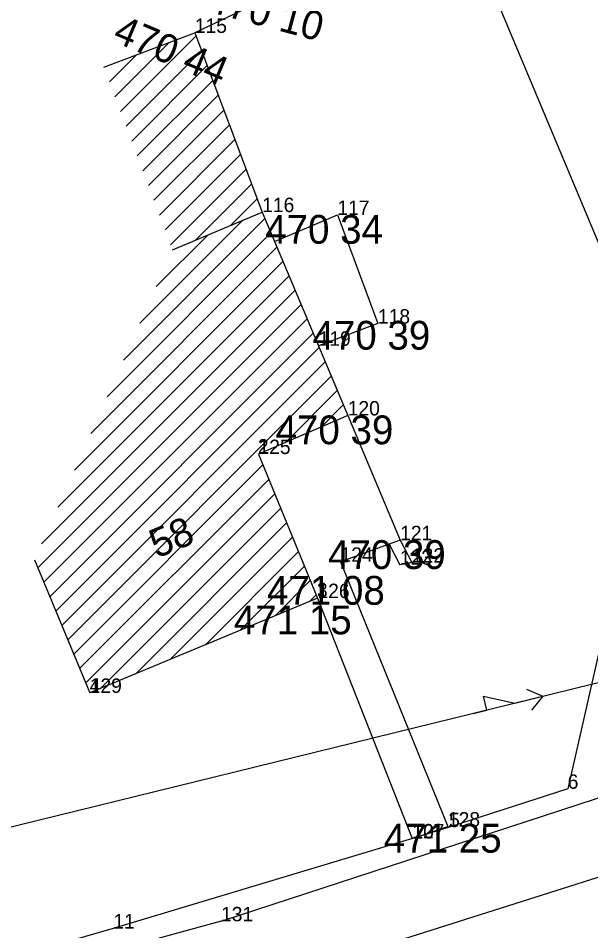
# Model space of a CAD drawing. Extents: x -559180 to -551373, y -1076947 to -1072071.
# Drawn here: x -553707.04 to -553687.16, y -1075810.12 to -1075778.44 of the extents above; entities that cross this region are included whole.
import ezdxf

# ---------------------------------------------------------------- set-up
doc = ezdxf.new("R2010")
doc.units = 0
for name, color, linetype in [('12_PLOTY', 7, 'Continuous'), ('14_BUDOVY', 7, 'Continuous'), ('17_KOMUNIKACE', 7, 'Continuous'), ('18_POLOHOPIS', 7, 'Continuous'), ('1_VODA_ZN', 7, 'Continuous'), ('20_EL_ZN', 7, 'Continuous'), ('23_HRANY', 7, 'Continuous'), ('32', 7, 'Continuous'), ('3_BODY', 7, 'Continuous'), ('54_C_POPISNA', 7, 'Continuous'), ('6_VYSKY', 7, 'Continuous'), ('NNnadzemní', 7, 'Continuous')]:
    doc.layers.add(name, color=color, linetype=linetype)

# ---------------------------------------------------------------- blocks, each defined once
blk = doc.blocks.new('POINT_DISPLAY')
blk.add_line((0, 0), (0, 0))
blk = doc.blocks.new('ELNN')
at = {"layer": '20_EL_ZN'}
for p, q in [((0.5, 0), (0.5, 0.5)), ((0.5, 0.5), (1.5, 0)), ((0, 0), (0.5, 0)), ((1.5, 0), (2.5, 0))]:
    blk.add_line(p, q, dxfattribs=at)
blk.add_lwpolyline([(2, 0.375), (2.5, 0), (2, -0.375)], dxfattribs=at)

msp = doc.modelspace()

# ---------------------------------------------------------------- linework, layer by layer
at = {"layer": '12_PLOTY'}
for p, q in [((-553691.649, -1075774.888), (-553686.24, -1075787.81)), ((-553697.77, -1075777.45), (-553700.91, -1075778.95)), ((-553697.77, -1075777.45), (-553700.91, -1075778.95)), ((-553685.47, -1075794.23), (-553687.96, -1075805.19)), ((-553687.96, -1075805.19), (-553692.08, -1075806.52)), ((-553693.36, -1075806.91), (-553692.12, -1075806.5)), ((-553693.36, -1075806.91), (-553692.12, -1075806.5)), ((-553692.08, -1075806.52), (-553693.35, -1075806.92)), ((-553693.35, -1075806.92), (-553703.74, -1075810.04)), ((-553703.74, -1075810.04), (-553717.34, -1075813.93))]:
    msp.add_line(p, q, dxfattribs=at)
at = {"layer": '14_BUDOVY'}
for p, q in [((-553704.069, -1075780.138), (-553700.91, -1075778.95)), ((-553704.069, -1075780.138), (-553700.91, -1075778.95)), ((-553700.91, -1075778.95), (-553698.57, -1075785.17)), ((-553700.91, -1075778.95), (-553698.57, -1075785.17)), ((-553701.683, -1075786.48), (-553698.57, -1075785.17)), ((-553701.683, -1075786.48), (-553698.57, -1075785.17)), ((-553698.57, -1075785.17), (-553695.6, -1075792.23)), ((-553698.57, -1075785.17), (-553695.6, -1075792.23)), ((-553695.6, -1075792.23), (-553698.7, -1075793.57)), ((-553695.6, -1075792.23), (-553698.7, -1075793.57)), ((-553698.7, -1075793.57), (-553696.65, -1075798.57)), ((-553698.7, -1075793.57), (-553696.65, -1075798.57)), ((-553706.48, -1075797.243), (-553704.56, -1075801.86)), ((-553706.48, -1075797.243), (-553704.56, -1075801.86)), ((-553696.65, -1075798.57), (-553704.56, -1075801.86)), ((-553696.65, -1075798.57), (-553704.56, -1075801.86))]:
    msp.add_line(p, q, dxfattribs=at)
at = {"layer": '17_KOMUNIKACE'}
for p, q in [((-553695.85, -1075797.31), (-553692.12, -1075806.5)), ((-553695.85, -1075797.31), (-553692.12, -1075806.5)), ((-553696.65, -1075798.57), (-553693.36, -1075806.91)), ((-553696.65, -1075798.57), (-553693.36, -1075806.91)), ((-553700, -1075809.79), (-553684.64, -1075804.77)), ((-553700, -1075809.79), (-553684.64, -1075804.77)), ((-553699.17, -1075812.14), (-553683.56, -1075807.2)), ((-553699.17, -1075812.14), (-553683.56, -1075807.2)), ((-553700, -1075809.79), (-553723.2, -1075816.1))]:
    msp.add_line(p, q, dxfattribs=at)
at = {"layer": '18_POLOHOPIS'}
for p, q in [((-553698.142, -1075786.188), (-553695.96, -1075785.27)), ((-553698.142, -1075786.188), (-553695.96, -1075785.27)), ((-553695.96, -1075785.27), (-553694.55, -1075789.04)), ((-553695.96, -1075785.27), (-553694.55, -1075789.04)), ((-553694.55, -1075789.04), (-553696.617, -1075789.813)), ((-553694.55, -1075789.04), (-553696.617, -1075789.813)), ((-553695.6, -1075792.23), (-553693.78, -1075796.56)), ((-553695.6, -1075792.23), (-553693.78, -1075796.56)), ((-553693.78, -1075796.56), (-553695.85, -1075797.31)), ((-553693.78, -1075796.56), (-553695.85, -1075797.31))]:
    msp.add_line(p, q, dxfattribs=at)
at = {"layer": '23_HRANY'}
for p, q in [((-553694.164, -1075796.699), (-553693.79, -1075797.41)), ((-553694.164, -1075796.699), (-553693.79, -1075797.41)), ((-553693.78, -1075796.56), (-553693.37, -1075797.34)), ((-553693.78, -1075796.56), (-553693.37, -1075797.34)), ((-553693.37, -1075797.34), (-553693.79, -1075797.41)), ((-553693.37, -1075797.34), (-553693.79, -1075797.41))]:
    msp.add_line(p, q, dxfattribs=at)
at = {"layer": '32'}
for p, q in [((-553703.682, -1075781.166), (-553701.802, -1075779.286)), ((-553703.682, -1075781.166), (-553701.802, -1075779.286)), ((-553703.489, -1075781.679), (-553700.869, -1075779.059)), ((-553703.489, -1075781.679), (-553700.869, -1075779.059)), ((-553703.296, -1075782.193), (-553700.676, -1075779.573)), ((-553703.296, -1075782.193), (-553700.676, -1075779.573)), ((-553703.876, -1075780.652), (-553702.936, -1075779.712)), ((-553703.876, -1075780.652), (-553702.936, -1075779.712)), ((-553703.102, -1075782.707), (-553700.482, -1075780.087)), ((-553703.102, -1075782.707), (-553700.482, -1075780.087)), ((-553702.909, -1075783.221), (-553700.289, -1075780.601)), ((-553702.909, -1075783.221), (-553700.289, -1075780.601)), ((-553702.716, -1075783.735), (-553700.096, -1075781.114)), ((-553702.716, -1075783.735), (-553700.096, -1075781.114)), ((-553702.523, -1075784.248), (-553699.902, -1075781.628)), ((-553702.523, -1075784.248), (-553699.902, -1075781.628)), ((-553702.329, -1075784.762), (-553699.709, -1075782.142)), ((-553702.329, -1075784.762), (-553699.709, -1075782.142)), ((-553702.136, -1075785.276), (-553699.516, -1075782.656)), ((-553702.136, -1075785.276), (-553699.516, -1075782.656)), ((-553701.943, -1075785.79), (-553699.323, -1075783.17)), ((-553701.943, -1075785.79), (-553699.323, -1075783.17)), ((-553701.749, -1075786.304), (-553699.129, -1075783.684)), ((-553701.749, -1075786.304), (-553699.129, -1075783.684)), ((-553700.881, -1075786.143), (-553698.936, -1075784.197)), ((-553700.881, -1075786.143), (-553698.936, -1075784.197)), ((-553699.66, -1075785.629), (-553698.743, -1075784.711)), ((-553699.66, -1075785.629), (-553698.743, -1075784.711)), ((-553703.389, -1075790.307), (-553698.476, -1075785.394)), ((-553703.389, -1075790.307), (-553698.476, -1075785.394)), ((-553702.82, -1075789.031), (-553699.241, -1075785.452)), ((-553702.82, -1075789.031), (-553699.241, -1075785.452)), ((-553703.957, -1075791.583), (-553698.266, -1075785.892)), ((-553703.957, -1075791.583), (-553698.266, -1075785.892)), ((-553702.252, -1075787.756), (-553700.462, -1075785.966)), ((-553702.252, -1075787.756), (-553700.462, -1075785.966)), ((-553704.526, -1075792.858), (-553698.057, -1075786.39)), ((-553704.526, -1075792.858), (-553698.057, -1075786.39)), ((-553705.094, -1075794.134), (-553697.848, -1075786.887)), ((-553705.094, -1075794.134), (-553697.848, -1075786.887)), ((-553705.663, -1075795.41), (-553697.638, -1075787.385)), ((-553705.663, -1075795.41), (-553697.638, -1075787.385)), ((-553706.231, -1075796.685), (-553697.429, -1075787.883)), ((-553706.231, -1075796.685), (-553697.429, -1075787.883)), ((-553706.363, -1075797.524), (-553697.219, -1075788.38)), ((-553706.363, -1075797.524), (-553697.219, -1075788.38)), ((-553706.155, -1075798.023), (-553697.01, -1075788.878)), ((-553706.155, -1075798.023), (-553697.01, -1075788.878)), ((-553705.948, -1075798.523), (-553696.801, -1075789.376)), ((-553705.948, -1075798.523), (-553696.801, -1075789.376)), ((-553705.74, -1075799.022), (-553696.591, -1075789.874)), ((-553705.74, -1075799.022), (-553696.591, -1075789.874)), ((-553705.532, -1075799.522), (-553696.382, -1075790.371)), ((-553705.532, -1075799.522), (-553696.382, -1075790.371)), ((-553705.325, -1075800.021), (-553696.173, -1075790.869)), ((-553705.325, -1075800.021), (-553696.173, -1075790.869)), ((-553697.76, -1075793.164), (-553695.963, -1075791.367)), ((-553697.76, -1075793.164), (-553695.963, -1075791.367)), ((-553696.515, -1075792.625), (-553695.754, -1075791.864)), ((-553696.515, -1075792.625), (-553695.754, -1075791.864)), ((-553705.117, -1075800.521), (-553698.545, -1075793.948)), ((-553705.117, -1075800.521), (-553698.545, -1075793.948)), ((-553704.909, -1075801.02), (-553698.339, -1075794.45)), ((-553704.909, -1075801.02), (-553698.339, -1075794.45)), ((-553704.702, -1075801.519), (-553698.134, -1075794.951)), ((-553704.702, -1075801.519), (-553698.134, -1075794.951)), ((-553704.175, -1075801.7), (-553697.928, -1075795.453)), ((-553704.175, -1075801.7), (-553697.928, -1075795.453)), ((-553702.964, -1075801.196), (-553697.722, -1075795.954)), ((-553702.964, -1075801.196), (-553697.722, -1075795.954)), ((-553701.754, -1075800.693), (-553697.517, -1075796.456)), ((-553701.754, -1075800.693), (-553697.517, -1075796.456)), ((-553700.543, -1075800.189), (-553697.311, -1075796.957)), ((-553700.543, -1075800.189), (-553697.311, -1075796.957)), ((-553699.332, -1075799.686), (-553697.106, -1075797.459)), ((-553699.332, -1075799.686), (-553697.106, -1075797.459)), ((-553698.122, -1075799.182), (-553696.9, -1075797.96)), ((-553698.122, -1075799.182), (-553696.9, -1075797.96)), ((-553696.911, -1075798.679), (-553696.694, -1075798.462)), ((-553696.911, -1075798.679), (-553696.694, -1075798.462))]:
    msp.add_line(p, q, dxfattribs=at)
at = {"layer": 'NNnadzemní'}
msp.add_line((-553681.605, -1075800.205), (-553719.1, -1075809.42), dxfattribs=at)

# ---------------------------------------------------------------- block references
at = {"layer": '1_VODA_ZN'}
for p in [(-553700.91, -1075778.95), (-553698.57, -1075785.17), (-553695.96, -1075785.27), (-553694.55, -1075789.04), (-553696.61, -1075789.81), (-553695.6, -1075792.23), (-553698.72, -1075793.55), (-553698.7, -1075793.57), (-553693.78, -1075796.56), (-553695.85, -1075797.31), (-553693.37, -1075797.34), (-553693.79, -1075797.41), (-553696.67, -1075798.54), (-553696.65, -1075798.57), (-553704.56, -1075801.85), (-553704.56, -1075801.86), (-553687.96, -1075805.19), (-553692.12, -1075806.5), (-553692.08, -1075806.52), (-553693.36, -1075806.91), (-553693.35, -1075806.92), (-553703.74, -1075810.04), (-553700, -1075809.79)]:
    msp.add_blockref('POINT_DISPLAY', p, dxfattribs=at)
at = {"layer": '20_EL_ZN', "xscale": 0.999999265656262, "yscale": 0.999999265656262, "rotation": 13.80781763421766}
msp.add_blockref('ELNN', (-553691.249, -1075802.575), dxfattribs=at)
at = {"layer": '32'}
for p in [(-553704.069, -1075780.138), (-553704.069, -1075780.138), (-553701.683, -1075786.48), (-553701.683, -1075786.48)]:
    msp.add_blockref('POINT_DISPLAY', p, dxfattribs=at)

# ---------------------------------------------------------------- texts
at = {"layer": '3_BODY'}
for s, p in [('115', (-553700.91, -1075778.95)), ('116', (-553698.57, -1075785.17)), ('117', (-553695.96, -1075785.27)), ('118', (-553694.55, -1075789.04)), ('119', (-553696.61, -1075789.81)), ('120', (-553695.6, -1075792.23)), ('1', (-553695.6, -1075792.23)), ('2', (-553698.72, -1075793.55)), ('125', (-553698.7, -1075793.57)), ('121', (-553693.78, -1075796.56)), ('124', (-553695.85, -1075797.31)), ('123', (-553693.79, -1075797.41)), ('122', (-553693.37, -1075797.34)), ('3', (-553696.67, -1075798.54)), ('126', (-553696.65, -1075798.57)), ('4', (-553704.56, -1075801.85)), ('129', (-553704.56, -1075801.86)), ('6', (-553687.96, -1075805.19)), ('128', (-553692.12, -1075806.5)), ('5', (-553692.08, -1075806.52)), ('127', (-553693.36, -1075806.91)), ('10', (-553693.35, -1075806.92)), ('131', (-553700, -1075809.79)), ('11', (-553703.74, -1075810.04))]:
    msp.add_text(s, height=0.5, dxfattribs=at).set_placement(p)
at = {"layer": '54_C_POPISNA'}
msp.add_text('58', height=1, rotation=22.5839, dxfattribs=at).set_placement((-553702.225, -1075797.2))
msp.add_text('58', height=1, rotation=22.5839, dxfattribs=at).set_placement((-553702.225, -1075797.2))
at = {"layer": '6_VYSKY'}
for s, rotation, p in [('470 10', 344.9765, (-553700.552, -1075778.188)), ('470 44', 337.3098, (-553703.802, -1075779.227))]:
    msp.add_text(s, height=1, rotation=rotation, dxfattribs=at).set_placement(p)
for s, p in [('470 34', (-553698.465, -1075786.27)), ('470 39', (-553696.822, -1075789.946)), ('470 39', (-553698.105, -1075793.23)), ('470 39', (-553696.285, -1075797.56)), ('471 08', (-553698.402, -1075798.801)), ('471 15', (-553699.553, -1075799.828)), ('471 25', (-553694.345, -1075807.406))]:
    msp.add_text(s, height=1, dxfattribs=at).set_placement(p)

doc.saveas('drawing.dxf')
